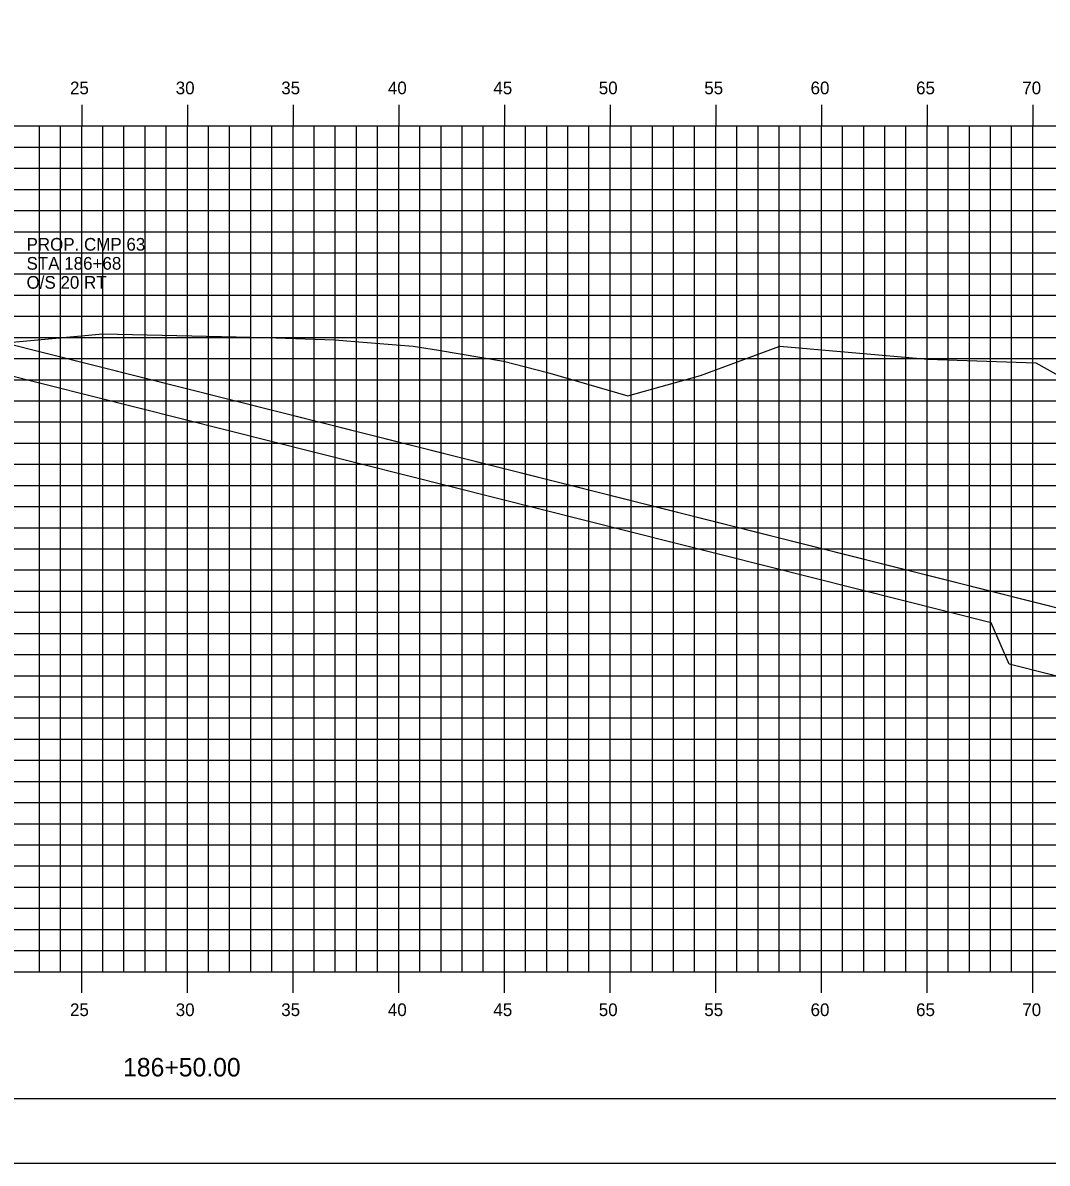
# Model space of a CAD drawing. Extents: x 850598 to 870284, y 366541 to 366651.
# Drawn here: x 860873.9 to 860922.4, y 366541.2 to 366595.1 of the extents above; entities that cross this region are included whole.
import ezdxf

# ---------------------------------------------------------------- set-up
doc = ezdxf.new("R2010")
doc.units = 0
for name, color, linetype in [('BORDER', 7, 'Continuous'), ('D_Drainage_RipRap', 7, 'Continuous'), ('D_Roadway_Centerline', 7, 'Continuous'), ('D_Roadway_SlopeLines', 7, 'Continuous'), ('H_V ANNOTATION', 7, 'Continuous'), ('MAJOR', 7, 'Continuous'), ('MINOR', 7, 'Continuous'), ('PLOT BOUNDARY', 7, 'Continuous'), ('S_Roadway_Centerline', 7, 'Continuous'), ('S_Utilities_Pole_Joint', 7, 'Continuous')]:
    doc.layers.add(name, color=color, linetype=linetype)

msp = doc.modelspace()

# ---------------------------------------------------------------- linework, layer by layer
at = {"layer": 'BORDER'}
msp.add_line((860806.698, 366544.225), (860966.698, 366544.225), dxfattribs=at)
at = {"layer": 'D_Drainage_RipRap'}
msp.add_lwpolyline([(860919.722, 366568.226), (860933.681, 366564.71), (860943.543, 366562.226), (860940.543, 366559.226), (860937.543, 366559.226), (860934.543, 366561.26), (860920.584, 366564.776), (860919.722, 366566.726), (860872.885, 366578.523), (860872.885, 366580.023)], close=True, dxfattribs=at)
at = {"layer": 'D_Roadway_Centerline'}
msp.add_lwpolyline([(860821.13, 366579.388), (860824.898, 366577.504), (860827.698, 366578.437), (860828.878, 366578.83), (860834.898, 366580.837), (860840.698, 366581.185), (860851.698, 366581.515), (860862.698, 366581.779), (860866.698, 366581.539), (860868.698, 366581.419), (860872.885, 366580.023), (860919.722, 366568.226), (860933.681, 366564.71), (860943.543, 366562.226), (860947.543, 366562.226)], dxfattribs=at)
at = {"layer": 'D_Roadway_SlopeLines'}
msp.add_lwpolyline([(860872.885, 366580.023), (860943.543, 366562.226), (860943.543, 366562.226)], dxfattribs=at)
at = {"layer": 'MAJOR'}
for p, q in [((860876.698, 366591.227), (860876.698, 366590.225)), ((860876.698, 366591.227), (860876.698, 366590.225)), ((860881.698, 366591.227), (860881.698, 366590.225)), ((860881.698, 366591.227), (860881.698, 366590.225)), ((860886.698, 366591.227), (860886.698, 366590.225)), ((860886.698, 366591.227), (860886.698, 366590.225)), ((860891.698, 366591.227), (860891.698, 366590.225)), ((860891.698, 366591.227), (860891.698, 366590.225)), ((860896.698, 366591.227), (860896.698, 366590.225)), ((860896.698, 366591.227), (860896.698, 366590.225)), ((860901.698, 366591.227), (860901.698, 366590.225)), ((860901.698, 366591.227), (860901.698, 366590.225)), ((860906.698, 366591.227), (860906.698, 366590.225)), ((860906.698, 366591.227), (860906.698, 366590.225)), ((860911.698, 366591.227), (860911.698, 366590.225)), ((860911.698, 366591.227), (860911.698, 366590.225)), ((860916.698, 366591.227), (860916.698, 366590.225)), ((860916.698, 366591.227), (860916.698, 366590.225)), ((860921.698, 366591.227), (860921.698, 366590.225)), ((860921.698, 366591.227), (860921.698, 366590.225)), ((860811.698, 366590.225), (860951.698, 366590.225)), ((860811.698, 366590.225), (860951.698, 366590.225)), ((860811.698, 366590.225), (860951.698, 366590.225)), ((860811.698, 366590.225), (860951.698, 366590.225)), ((860876.698, 366550.225), (860876.698, 366590.225)), ((860876.698, 366550.225), (860876.698, 366590.225)), ((860881.698, 366550.225), (860881.698, 366590.225)), ((860881.698, 366550.225), (860881.698, 366590.225)), ((860886.698, 366550.225), (860886.698, 366590.225)), ((860886.698, 366550.225), (860886.698, 366590.225)), ((860891.698, 366550.225), (860891.698, 366590.225)), ((860891.698, 366550.225), (860891.698, 366590.225)), ((860896.698, 366550.225), (860896.698, 366590.225)), ((860896.698, 366550.225), (860896.698, 366590.225)), ((860901.698, 366550.225), (860901.698, 366590.225)), ((860901.698, 366550.225), (860901.698, 366590.225)), ((860906.698, 366550.225), (860906.698, 366590.225)), ((860906.698, 366550.225), (860906.698, 366590.225)), ((860911.698, 366550.225), (860911.698, 366590.225)), ((860911.698, 366550.225), (860911.698, 366590.225)), ((860916.698, 366550.225), (860916.698, 366590.225)), ((860916.698, 366550.225), (860916.698, 366590.225)), ((860921.698, 366550.225), (860921.698, 366590.225)), ((860921.698, 366550.225), (860921.698, 366590.225)), ((860811.698, 366585.225), (860951.698, 366585.225)), ((860811.698, 366585.225), (860951.698, 366585.225)), ((860811.698, 366580.225), (860951.698, 366580.225)), ((860811.698, 366580.225), (860951.698, 366580.225)), ((860811.698, 366575.225), (860951.698, 366575.225)), ((860811.698, 366575.225), (860951.698, 366575.225)), ((860811.698, 366570.225), (860951.698, 366570.225)), ((860811.698, 366570.225), (860951.698, 366570.225)), ((860811.698, 366565.225), (860951.698, 366565.225)), ((860811.698, 366565.225), (860951.698, 366565.225)), ((860811.698, 366560.225), (860951.698, 366560.225)), ((860811.698, 366560.225), (860951.698, 366560.225)), ((860811.698, 366555.225), (860951.698, 366555.225)), ((860811.698, 366555.225), (860951.698, 366555.225)), ((860811.698, 366550.225), (860951.698, 366550.225)), ((860811.698, 366550.225), (860951.698, 366550.225)), ((860811.698, 366550.225), (860951.698, 366550.225)), ((860811.698, 366550.225), (860951.698, 366550.225)), ((860876.698, 366549.223), (860876.698, 366550.225)), ((860876.698, 366549.223), (860876.698, 366550.225)), ((860881.698, 366549.223), (860881.698, 366550.225)), ((860881.698, 366549.223), (860881.698, 366550.225)), ((860886.698, 366549.223), (860886.698, 366550.225)), ((860886.698, 366549.223), (860886.698, 366550.225)), ((860891.698, 366549.223), (860891.698, 366550.225)), ((860891.698, 366549.223), (860891.698, 366550.225)), ((860896.698, 366549.223), (860896.698, 366550.225)), ((860896.698, 366549.223), (860896.698, 366550.225)), ((860901.698, 366549.223), (860901.698, 366550.225)), ((860901.698, 366549.223), (860901.698, 366550.225)), ((860906.698, 366549.223), (860906.698, 366550.225)), ((860906.698, 366549.223), (860906.698, 366550.225)), ((860911.698, 366549.223), (860911.698, 366550.225)), ((860911.698, 366549.223), (860911.698, 366550.225)), ((860916.698, 366549.223), (860916.698, 366550.225)), ((860916.698, 366549.223), (860916.698, 366550.225)), ((860921.698, 366549.223), (860921.698, 366550.225)), ((860921.698, 366549.223), (860921.698, 366550.225))]:
    msp.add_line(p, q, dxfattribs=at)
at = {"layer": 'MINOR'}
for p, q in [((860874.698, 366550.225), (860874.698, 366590.225)), ((860874.698, 366550.225), (860874.698, 366590.225)), ((860875.698, 366550.225), (860875.698, 366590.225)), ((860875.698, 366550.225), (860875.698, 366590.225)), ((860877.698, 366550.225), (860877.698, 366590.225)), ((860877.698, 366550.225), (860877.698, 366590.225)), ((860878.698, 366550.225), (860878.698, 366590.225)), ((860878.698, 366550.225), (860878.698, 366590.225)), ((860879.698, 366550.225), (860879.698, 366590.225)), ((860879.698, 366550.225), (860879.698, 366590.225)), ((860880.698, 366550.225), (860880.698, 366590.225)), ((860880.698, 366550.225), (860880.698, 366590.225)), ((860882.698, 366550.225), (860882.698, 366590.225)), ((860882.698, 366550.225), (860882.698, 366590.225)), ((860883.698, 366550.225), (860883.698, 366590.225)), ((860883.698, 366550.225), (860883.698, 366590.225)), ((860884.698, 366550.225), (860884.698, 366590.225)), ((860884.698, 366550.225), (860884.698, 366590.225)), ((860885.698, 366550.225), (860885.698, 366590.225)), ((860885.698, 366550.225), (860885.698, 366590.225)), ((860887.698, 366550.225), (860887.698, 366590.225)), ((860887.698, 366550.225), (860887.698, 366590.225)), ((860888.698, 366550.225), (860888.698, 366590.225)), ((860888.698, 366550.225), (860888.698, 366590.225)), ((860889.698, 366550.225), (860889.698, 366590.225)), ((860889.698, 366550.225), (860889.698, 366590.225)), ((860890.698, 366550.225), (860890.698, 366590.225)), ((860890.698, 366550.225), (860890.698, 366590.225)), ((860892.698, 366550.225), (860892.698, 366590.225)), ((860892.698, 366550.225), (860892.698, 366590.225)), ((860893.698, 366550.225), (860893.698, 366590.225)), ((860893.698, 366550.225), (860893.698, 366590.225)), ((860894.698, 366550.225), (860894.698, 366590.225)), ((860894.698, 366550.225), (860894.698, 366590.225)), ((860895.698, 366550.225), (860895.698, 366590.225)), ((860895.698, 366550.225), (860895.698, 366590.225)), ((860897.698, 366550.225), (860897.698, 366590.225)), ((860897.698, 366550.225), (860897.698, 366590.225)), ((860898.698, 366550.225), (860898.698, 366590.225)), ((860898.698, 366550.225), (860898.698, 366590.225)), ((860899.698, 366550.225), (860899.698, 366590.225)), ((860899.698, 366550.225), (860899.698, 366590.225)), ((860900.698, 366550.225), (860900.698, 366590.225)), ((860900.698, 366550.225), (860900.698, 366590.225)), ((860902.698, 366550.225), (860902.698, 366590.225)), ((860902.698, 366550.225), (860902.698, 366590.225)), ((860903.698, 366550.225), (860903.698, 366590.225)), ((860903.698, 366550.225), (860903.698, 366590.225)), ((860904.698, 366550.225), (860904.698, 366590.225)), ((860904.698, 366550.225), (860904.698, 366590.225)), ((860905.698, 366550.225), (860905.698, 366590.225)), ((860905.698, 366550.225), (860905.698, 366590.225)), ((860907.698, 366550.225), (860907.698, 366590.225)), ((860907.698, 366550.225), (860907.698, 366590.225)), ((860908.698, 366550.225), (860908.698, 366590.225)), ((860908.698, 366550.225), (860908.698, 366590.225)), ((860909.698, 366550.225), (860909.698, 366590.225)), ((860909.698, 366550.225), (860909.698, 366590.225)), ((860910.698, 366550.225), (860910.698, 366590.225)), ((860910.698, 366550.225), (860910.698, 366590.225)), ((860912.698, 366550.225), (860912.698, 366590.225)), ((860912.698, 366550.225), (860912.698, 366590.225)), ((860913.698, 366550.225), (860913.698, 366590.225)), ((860913.698, 366550.225), (860913.698, 366590.225)), ((860914.698, 366550.225), (860914.698, 366590.225)), ((860914.698, 366550.225), (860914.698, 366590.225)), ((860915.698, 366550.225), (860915.698, 366590.225)), ((860915.698, 366550.225), (860915.698, 366590.225)), ((860917.698, 366550.225), (860917.698, 366590.225)), ((860917.698, 366550.225), (860917.698, 366590.225)), ((860918.698, 366550.225), (860918.698, 366590.225)), ((860918.698, 366550.225), (860918.698, 366590.225)), ((860919.698, 366550.225), (860919.698, 366590.225)), ((860919.698, 366550.225), (860919.698, 366590.225)), ((860920.698, 366550.225), (860920.698, 366590.225)), ((860920.698, 366550.225), (860920.698, 366590.225)), ((860811.698, 366589.225), (860951.698, 366589.225)), ((860811.698, 366589.225), (860951.698, 366589.225)), ((860811.698, 366588.225), (860951.698, 366588.225)), ((860811.698, 366588.225), (860951.698, 366588.225)), ((860811.698, 366587.225), (860951.698, 366587.225)), ((860811.698, 366587.225), (860951.698, 366587.225)), ((860811.698, 366586.225), (860951.698, 366586.225)), ((860811.698, 366586.225), (860951.698, 366586.225)), ((860811.698, 366584.225), (860951.698, 366584.225)), ((860811.698, 366584.225), (860951.698, 366584.225)), ((860811.698, 366583.225), (860951.698, 366583.225)), ((860811.698, 366583.225), (860951.698, 366583.225)), ((860811.698, 366582.225), (860951.698, 366582.225)), ((860811.698, 366582.225), (860951.698, 366582.225)), ((860811.698, 366581.225), (860951.698, 366581.225)), ((860811.698, 366581.225), (860951.698, 366581.225)), ((860811.698, 366579.225), (860951.698, 366579.225)), ((860811.698, 366579.225), (860951.698, 366579.225)), ((860811.698, 366578.225), (860951.698, 366578.225)), ((860811.698, 366578.225), (860951.698, 366578.225)), ((860811.698, 366577.225), (860951.698, 366577.225)), ((860811.698, 366577.225), (860951.698, 366577.225)), ((860811.698, 366576.225), (860951.698, 366576.225)), ((860811.698, 366576.225), (860951.698, 366576.225)), ((860811.698, 366574.225), (860951.698, 366574.225)), ((860811.698, 366574.225), (860951.698, 366574.225)), ((860811.698, 366573.225), (860951.698, 366573.225)), ((860811.698, 366573.225), (860951.698, 366573.225)), ((860811.698, 366572.225), (860951.698, 366572.225)), ((860811.698, 366572.225), (860951.698, 366572.225)), ((860811.698, 366571.225), (860951.698, 366571.225)), ((860811.698, 366571.225), (860951.698, 366571.225)), ((860811.698, 366569.225), (860951.698, 366569.225)), ((860811.698, 366569.225), (860951.698, 366569.225)), ((860811.698, 366568.225), (860951.698, 366568.225)), ((860811.698, 366568.225), (860951.698, 366568.225)), ((860811.698, 366567.225), (860951.698, 366567.225)), ((860811.698, 366567.225), (860951.698, 366567.225)), ((860811.698, 366566.225), (860951.698, 366566.225)), ((860811.698, 366566.225), (860951.698, 366566.225)), ((860811.698, 366564.225), (860951.698, 366564.225)), ((860811.698, 366564.225), (860951.698, 366564.225)), ((860811.698, 366563.225), (860951.698, 366563.225)), ((860811.698, 366563.225), (860951.698, 366563.225)), ((860811.698, 366562.225), (860951.698, 366562.225)), ((860811.698, 366562.225), (860951.698, 366562.225)), ((860811.698, 366561.225), (860951.698, 366561.225)), ((860811.698, 366561.225), (860951.698, 366561.225)), ((860811.698, 366559.225), (860951.698, 366559.225)), ((860811.698, 366559.225), (860951.698, 366559.225)), ((860811.698, 366558.225), (860951.698, 366558.225)), ((860811.698, 366558.225), (860951.698, 366558.225)), ((860811.698, 366557.225), (860951.698, 366557.225)), ((860811.698, 366557.225), (860951.698, 366557.225)), ((860811.698, 366556.225), (860951.698, 366556.225)), ((860811.698, 366556.225), (860951.698, 366556.225)), ((860811.698, 366554.225), (860951.698, 366554.225)), ((860811.698, 366554.225), (860951.698, 366554.225)), ((860811.698, 366553.225), (860951.698, 366553.225)), ((860811.698, 366553.225), (860951.698, 366553.225)), ((860811.698, 366552.225), (860951.698, 366552.225)), ((860811.698, 366552.225), (860951.698, 366552.225)), ((860811.698, 366551.225), (860951.698, 366551.225)), ((860811.698, 366551.225), (860951.698, 366551.225))]:
    msp.add_line(p, q, dxfattribs=at)
at = {"layer": 'PLOT BOUNDARY'}
msp.add_lwpolyline([(860798.605, 366541.166), (860968.605, 366541.166), (860968.605, 366651.166), (860798.605, 366651.166)], close=True, dxfattribs=at)
at = {"layer": 'S_Roadway_Centerline'}
msp.add_lwpolyline([(860871.683, 366579.838), (860877.693, 366580.388), (860885.416, 366580.22), (860888.681, 366580.11), (860889.81, 366580.02), (860892.385, 366579.815), (860893.581, 366579.623), (860896.66, 366579.109), (860898.737, 366578.563), (860902.53, 366577.469), (860905.973, 366578.416), (860909.732, 366579.816), (860916.739, 366579.195), (860921.846, 366579.021), (860926.674, 366576.331), (860926.769, 366574.92), (860928.579, 366575.007), (860937.91, 366567.558), (860940.039, 366565.887), (860940.252, 366565.482), (860950.684, 366560.824), (860950.865, 366560.738), (860950.941, 366560.705), (860951.698, 366560.187)], dxfattribs=at)

# ---------------------------------------------------------------- texts
at = {"layer": 'H_V ANNOTATION'}
for s, height, p in [('25', 0.6, (860876.144, 366591.725)), ('30', 0.6, (860881.147, 366591.725)), ('35', 0.6, (860886.139, 366591.725)), ('40', 0.6, (860891.184, 366591.725)), ('45', 0.6, (860896.176, 366591.725)), ('50', 0.6, (860901.163, 366591.725)), ('55', 0.6, (860906.155, 366591.725)), ('60', 0.6, (860911.184, 366591.725)), ('65', 0.6, (860916.176, 366591.725)), ('70', 0.6, (860921.2, 366591.725)), ('25', 0.6, (860876.144, 366548.125)), ('30', 0.6, (860881.147, 366548.125)), ('35', 0.6, (860886.139, 366548.125)), ('40', 0.6, (860891.184, 366548.125)), ('45', 0.6, (860896.176, 366548.125)), ('50', 0.6, (860901.163, 366548.125)), ('55', 0.6, (860906.155, 366548.125)), ('60', 0.6, (860911.184, 366548.125)), ('65', 0.6, (860916.176, 366548.125)), ('70', 0.6, (860921.2, 366548.125)), ('186+50.00', 0.875, (860878.655, 366545.268))]:
    msp.add_text(s, height=height, dxfattribs=at).set_placement(p)
at = {"layer": 'S_Roadway_Centerline'}
for s, p in [('C', (860877.688, 366580.388)), ('L', (860877.693, 366580.381))]:
    msp.add_text(s, height=0.0146, dxfattribs=at).set_placement(p)
at = {"layer": 'S_Utilities_Pole_Joint'}
for s, p in [('PROP. CMP 63', (860874.088, 366584.328)), ('STA 186+68', (860874.088, 366583.428)), ('O/S 20 RT', (860874.088, 366582.528))]:
    msp.add_text(s, height=0.6, dxfattribs=at).set_placement(p)

doc.saveas('drawing.dxf')
